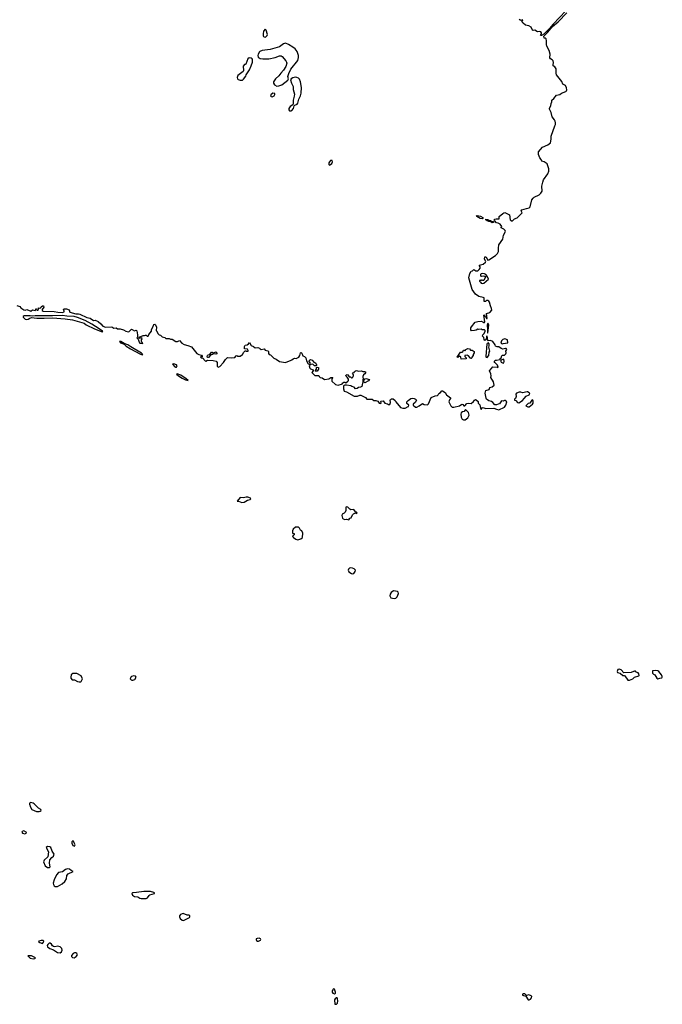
# Model space of a CAD drawing. Extents: x 2029826 to 2248070, y 228728 to 402406.
# Tile 322 of 368: x 2210763 to 2222367, y 254004 to 271790. Entities that reach past the tile are written whole.
import ezdxf

# ---------------------------------------------------------------- set-up
doc = ezdxf.new("R2010")
doc.units = 0

msp = doc.modelspace()

# ---------------------------------------------------------------- linework, layer by layer
at = {"layer": '0CON10XD'}
for points in [[(2217640, 264785), (2217682, 264772), (2217725, 264773), (2217775, 264800), (2217785, 264800), (2217790, 264825), (2217756, 264856), (2217754, 264885), (2217775, 264913), (2217825, 264950), (2217865, 264952), (2217885, 264947), (2217910, 264935), (2217930, 264915), (2217906, 264874), (2217870, 264845), (2217870, 264825), (2217913, 264793), (2217935, 264792), (2217976, 264814), (2218035, 264858), (2218068, 264838), (2218125, 264832), (2218145, 264852), (2218196, 264964), (2218265, 264994), (2218309, 265001), (2218322, 265015), (2218330, 265040), (2218362, 265058), (2218385, 265084), (2218395, 265084), (2218444, 265054), (2218471, 265015), (2218545, 264960), (2218542, 264945), (2218523, 264925), (2218512, 264885), (2218548, 264815), (2218575, 264788), (2218605, 264789), (2218707, 264813), (2218747, 264843), (2218765, 264837), (2218785, 264816), (2218802, 264818), (2218835, 264860), (2218875, 264864), (2218915, 264856), (2218960, 264895), (2218975, 264920), (2218992, 264928), (2219005, 264926), (2219040, 264895), (2219043, 264863), (2219070, 264835), (2219082, 264775), (2219095, 264750), (2219115, 264780), (2219135, 264782), (2219176, 264766), (2219325, 264772), (2219375, 264752), (2219415, 264744), (2219515, 264792), (2219544, 264825), (2219560, 264885), (2219532, 264912), (2219515, 264912), (2219495, 264902), (2219465, 264908), (2219425, 264850), (2219405, 264848), (2219375, 264832), (2219345, 264832), (2219307, 264877), (2219285, 264891), (2219235, 264903), (2219194, 264935), (2219184, 264955), (2219167, 265045), (2219180, 265090), (2219239, 265111), (2219254, 265146), (2219295, 265160), (2219332, 265188), (2219321, 265251), (2219268, 265325), (2219277, 265355), (2219273, 265393), (2219248, 265445), (2219305, 265522), (2219385, 265511), (2219395, 265508), (2219406, 265515), (2219391, 265551), (2219340, 265595), (2219333, 265617), (2219355, 265640), (2219375, 265638), (2219438, 265652), (2219442, 265668), (2219462, 265688), (2219462, 265705), (2219475, 265728), (2219515, 265732), (2219543, 265755), (2219549, 265775), (2219540, 265805), (2219557, 265835), (2219550, 265850), (2219535, 265853), (2219485, 265840), (2219459, 265849), (2219415, 265882), (2219385, 265878), (2219352, 265892), (2219350, 265915), (2219309, 265979), (2219265, 265997), (2219225, 265992), (2219218, 265998), (2219205, 266080), (2219195, 266070), (2219184, 266015), (2219165, 265998), (2219153, 266013), (2219145, 266052), (2219120, 266075), (2219124, 266096), (2219145, 266113), (2219171, 266155), (2219171, 266175), (2219158, 266188), (2219115, 266189), (2219095, 266197), (2219053, 266193), (2219035, 266200), (2219005, 266182), (2218975, 266176), (2218922, 266172), (2218909, 266185), (2218910, 266225), (2218919, 266245), (2218990, 266325), (2219035, 266340), (2219095, 266347), (2219128, 266335), (2219145, 266320), (2219155, 266320), (2219162, 266335), (2219157, 266377), (2219145, 266450), (2219155, 266458), (2219163, 266433), (2219189, 266409), (2219195, 266390), (2219205, 266390), (2219192, 266485), (2219255, 266500), (2219287, 266545), (2219284, 266574), (2219262, 266622), (2219245, 266688), (2219235, 266707), (2219215, 266719), (2219194, 266716), (2219175, 266702), (2219152, 266702), (2219148, 266765), (2219130, 266775), (2219052, 266792), (2218995, 266830), (2218933, 266915), (2218876, 267125), (2218891, 267205), (2218915, 267250), (2218940, 267255), (2218965, 267278), (2219002, 267255), (2219036, 267255), (2219062, 267275), (2219078, 267302), (2219076, 267326), (2219062, 267358), (2219135, 267377), (2219172, 267408), (2219178, 267425), (2219158, 267465), (2219164, 267505), (2219175, 267506), (2219185, 267498), (2219215, 267449), (2219235, 267450), (2219355, 267532), (2219392, 267565), (2219411, 267605), (2219409, 267665), (2219418, 267722), (2219485, 267824), (2219501, 267899), (2219536, 267965), (2219532, 267982), (2219505, 268008), (2219460, 268030), (2219458, 268035), (2219470, 268055), (2219437, 268097), (2219404, 268114), (2219372, 268122), (2219334, 268164), (2219330, 268175), (2219340, 268185), (2219365, 268193), (2219420, 268195), (2219422, 268235), (2219485, 268290), (2219505, 268303), (2219525, 268307), (2219610, 268265), (2219618, 268178), (2219635, 268160), (2219655, 268152), (2219699, 268191), (2219745, 268211), (2219835, 268302), (2219818, 268335), (2219830, 268355), (2219915, 268378), (2219965, 268392), (2219982, 268408), (2220011, 268535), (2220032, 268568), (2220055, 268586), (2220141, 268625), (2220172, 268658), (2220196, 268695), (2220189, 268785), (2220208, 268855), (2220224, 268895), (2220297, 269005), (2220316, 269055), (2220317, 269095), (2220286, 269185), (2220235, 269223), (2220191, 269235), (2220177, 269265), (2220154, 269294), (2220132, 269355), (2220133, 269405), (2220204, 269485), (2220302, 269528), (2220345, 269565), (2220359, 269635), (2220362, 269685), (2220424, 269875), (2220436, 269895), (2220438, 269925), (2220433, 269955), (2220421, 269981), (2220380, 270035), (2220361, 270111), (2220328, 270175), (2220331, 270195), (2220356, 270235), (2220361, 270275), (2220374, 270305), (2220371, 270325), (2220375, 270336), (2220411, 270369), (2220455, 270430), (2220515, 270437), (2220546, 270464), (2220627, 270493), (2220639, 270505), (2220641, 270525), (2220637, 270557), (2220619, 270599), (2220573, 270623), (2220554, 270675), (2220455, 270795), (2220448, 270825), (2220452, 270905), (2220425, 270941), (2220398, 270958), (2220394, 270975), (2220404, 271015), (2220396, 271045), (2220378, 271065), (2220346, 271085), (2220335, 271102), (2220341, 271165), (2220325, 271235), (2220283, 271315), (2220276, 271345), (2220276, 271406), (2220267, 271445), (2220255, 271457), (2220232, 271455), (2220230, 271495), (2220295, 271559), (2220361, 271635), (2220382, 271668), (2220485, 271754), (2220645, 271915)], [(2220625, 271951), (2220395, 271710), (2220330, 271630), (2220230, 271530), (2220187, 271503), (2220170, 271505), (2220188, 271535), (2220188, 271555), (2220174, 271574), (2220155, 271580), (2220115, 271571), (2220065, 271600), (2220033, 271593), (2220022, 271602), (2219997, 271657), (2219957, 271677), (2219895, 271694), (2219854, 271725), (2219836, 271745), (2219833, 271757), (2219847, 271775), (2219845, 271788), (2219815, 271777), (2219784, 271795)], [(2215195, 271477), (2215205, 271482), (2215230, 271505), (2215237, 271525), (2215215, 271600), (2215195, 271618), (2215168, 271585), (2215157, 271533), (2215157, 271497), (2215164, 271484), (2215175, 271478), (2215195, 271477)], [(2215405, 270590), (2215445, 270593), (2215495, 270612), (2215608, 270695), (2215618, 270725), (2215606, 270765), (2215621, 270819), (2215662, 270895), (2215787, 271053), (2215800, 271110), (2215800, 271145), (2215775, 271216), (2215735, 271264), (2215695, 271296), (2215615, 271344), (2215565, 271364), (2215525, 271354), (2215452, 271298), (2215285, 271249), (2215144, 271236), (2215102, 271218), (2215092, 271208), (2215068, 271165), (2215063, 271145), (2215072, 271115), (2215105, 271091), (2215155, 271082), (2215263, 271083), (2215375, 271106), (2215455, 271138), (2215485, 271139), (2215505, 271127), (2215566, 271046), (2215582, 271025), (2215586, 271005), (2215567, 270943), (2215525, 270877), (2215478, 270825), (2215442, 270775), (2215383, 270725), (2215347, 270665), (2215344, 270644), (2215362, 270612), (2215405, 270590)], [(2214747, 270697), (2214785, 270700), (2214807, 270715), (2214845, 270768), (2214854, 270796), (2214910, 270885), (2214943, 270955), (2214966, 271024), (2214968, 271065), (2214963, 271083), (2214945, 271098), (2214905, 271102), (2214884, 271086), (2214845, 270990), (2214835, 270980), (2214825, 270980), (2214798, 270952), (2214803, 270875), (2214796, 270854), (2214705, 270780), (2214693, 270745), (2214695, 270720), (2214708, 270708), (2214747, 270697)], [(2215665, 270143), (2215675, 270148), (2215705, 270188), (2215718, 270232), (2215733, 270247), (2215775, 270262), (2215788, 270282), (2215802, 270355), (2215836, 270415), (2215847, 270463), (2215849, 270565), (2215836, 270665), (2215816, 270715), (2215795, 270736), (2215765, 270748), (2215735, 270750), (2215695, 270740), (2215666, 270724), (2215652, 270705), (2215674, 270645), (2215704, 270585), (2215702, 270532), (2215724, 270444), (2215721, 270409), (2215699, 270335), (2215702, 270265), (2215697, 270253), (2215645, 270220), (2215624, 270186), (2215624, 270165), (2215637, 270147), (2215665, 270143)], [(2215325, 270398), (2215335, 270402), (2215358, 270415), (2215368, 270438), (2215368, 270458), (2215335, 270462), (2215300, 270435), (2215298, 270422), (2215290, 270415), (2215302, 270402), (2215325, 270398)], [(2216355, 269162), (2216399, 269195), (2216413, 269225), (2216405, 269248), (2216375, 269246), (2216355, 269222), (2216347, 269205), (2216347, 269177), (2216355, 269162)], [(2219115, 268194), (2219075, 268202), (2219018, 268235), (2219010, 268245), (2219025, 268251), (2219085, 268242), (2219126, 268215), (2219129, 268201), (2219115, 268194)], [(2219295, 268122), (2219270, 268140), (2219235, 268143), (2219205, 268154), (2219180, 268175), (2219180, 268185), (2219215, 268182), (2219235, 268169), (2219264, 268164), (2219281, 268151), (2219314, 268144), (2219323, 268135), (2219315, 268124), (2219295, 268122)], [(2219115, 267023), (2219145, 267033), (2219226, 267105), (2219206, 267155), (2219183, 267185), (2219155, 267200), (2219115, 267208), (2219095, 267198), (2219086, 267185), (2219083, 267173), (2219090, 267160), (2219105, 267156), (2219135, 267162), (2219159, 267159), (2219172, 267152), (2219173, 267145), (2219142, 267078), (2219125, 267078), (2219114, 267086), (2219104, 267086), (2219095, 267078), (2219085, 267078), (2219075, 267087), (2219065, 267080), (2219068, 267065), (2219082, 267052), (2219095, 267030), (2219115, 267023)], [(2210710, 266625), (2210765, 266610), (2210786, 266586), (2210835, 266550), (2210864, 266546), (2210895, 266553), (2210965, 266524), (2210995, 266547), (2211040, 266535), (2211050, 266545), (2211052, 266565), (2211065, 266570), (2211072, 266542), (2211085, 266542), (2211102, 266558), (2211102, 266588), (2211125, 266580), (2211145, 266590), (2211152, 266605), (2211175, 266620), (2211195, 266620), (2211200, 266595), (2211169, 266555), (2211171, 266535), (2211185, 266526), (2211385, 266522), (2211450, 266505), (2211535, 266503), (2211566, 266515), (2211567, 266527), (2211553, 266555), (2211563, 266565), (2211608, 266568), (2211655, 266552), (2211668, 266505), (2211775, 266478), (2211825, 266478), (2211851, 266470), (2211975, 266410), (2212035, 266396), (2212095, 266359), (2212125, 266360), (2212178, 266338), (2212228, 266298), (2212266, 266255), (2212315, 266234), (2212425, 266240), (2212465, 266221), (2212505, 266222), (2212530, 266205), (2212575, 266203), (2212635, 266187), (2212682, 266162), (2212725, 266152), (2212742, 266158), (2212781, 266199), (2212796, 266196), (2212835, 266170), (2212865, 266180), (2212877, 266167), (2212892, 266095), (2212890, 266055), (2212880, 266045), (2212902, 266022), (2212918, 265968), (2212935, 265949), (2212985, 265940), (2212988, 265945), (2212972, 265952), (2212961, 265985), (2212960, 266005), (2212972, 266025), (2212970, 266045), (2212923, 266033), (2212918, 266038), (2212920, 266055), (2212990, 266085), (2213015, 266083), (2213035, 266092), (2213045, 266092), (2213065, 266072), (2213082, 266075), (2213092, 266085), (2213094, 266106), (2213144, 266165), (2213144, 266195), (2213169, 266235), (2213184, 266285), (2213205, 266292), (2213217, 266277), (2213232, 266235), (2213230, 266175), (2213240, 266165), (2213240, 266155), (2213263, 266113), (2213280, 266095), (2213305, 266090), (2213333, 266063), (2213385, 266050), (2213403, 266033), (2213465, 266030), (2213485, 266020), (2213515, 266020), (2213585, 265980), (2213612, 265978), (2213647, 265997), (2213690, 265945), (2213735, 265922), (2213800, 265905), (2213865, 265878), (2213961, 265761), (2213995, 265742), (2214048, 265728), (2214060, 265715), (2214058, 265702), (2214045, 265710), (2214030, 265695), (2214045, 265680), (2214065, 265680), (2214115, 265628), (2214126, 265624), (2214155, 265638), (2214255, 265636), (2214313, 265623), (2214329, 265599), (2214331, 265531), (2214345, 265512), (2214375, 265528), (2214444, 265596), (2214482, 265655), (2214513, 265687), (2214595, 265682), (2214645, 265690), (2214675, 265720), (2214685, 265722), (2214705, 265712), (2214745, 265712), (2214786, 265744), (2214810, 265785), (2214832, 265808), (2214845, 265810), (2214855, 265800), (2214888, 265802), (2214890, 265815), (2214875, 265838), (2214822, 265842), (2214820, 265885), (2214835, 265910), (2214872, 265918), (2214897, 265933), (2214915, 265960), (2214943, 265903), (2214985, 265888), (2215013, 265863), (2215065, 265870), (2215095, 265858), (2215104, 265844), (2215124, 265834), (2215175, 265842), (2215195, 265822), (2215245, 265810), (2215258, 265795), (2215253, 265763), (2215270, 265745), (2215290, 265735), (2215350, 265675), (2215397, 265657), (2215455, 265618), (2215565, 265598), (2215665, 265642), (2215677, 265643), (2215700, 265665), (2215725, 265678), (2215755, 265668), (2215804, 265696), (2215824, 265725), (2215835, 265770), (2215845, 265778), (2215855, 265768), (2215876, 265716), (2215908, 265705), (2215932, 265685), (2215941, 265625), (2215975, 265573), (2215995, 265568), (2216008, 265572), (2216012, 265585), (2215988, 265615), (2215995, 265640), (2216015, 265652), (2216045, 265640), (2216072, 265602), (2216095, 265598), (2216108, 265585), (2216120, 265555), (2216120, 265545), (2216112, 265538), (2216085, 265538), (2216065, 265562), (2216045, 265568), (2216002, 265558), (2215992, 265535), (2216002, 265495), (2216014, 265484), (2216060, 265465), (2216060, 265445), (2216040, 265415), (2216095, 265360), (2216165, 265360), (2216170, 265345), (2216190, 265325), (2216225, 265323), (2216265, 265293), (2216345, 265301), (2216380, 265325), (2216415, 265328), (2216420, 265325), (2216397, 265303), (2216402, 265262), (2216465, 265203), (2216515, 265187), (2216590, 265215), (2216592, 265228), (2216605, 265230), (2216618, 265242), (2216632, 265242), (2216655, 265230), (2216689, 265261), (2216698, 265275), (2216698, 265295), (2216678, 265335), (2216652, 265355), (2216652, 265365), (2216664, 265376), (2216675, 265380), (2216690, 265375), (2216715, 265340), (2216735, 265340), (2216752, 265322), (2216765, 265320), (2216778, 265332), (2216782, 265348), (2216790, 265355), (2216788, 265378), (2216770, 265395), (2216792, 265418), (2216805, 265420), (2216810, 265435), (2216825, 265450), (2216845, 265452), (2216865, 265450), (2216875, 265440), (2216935, 265448), (2216958, 265438), (2216996, 265436), (2217012, 265425), (2216996, 265394), (2216973, 265377), (2216960, 265345), (2216960, 265325), (2216968, 265318), (2216970, 265305), (2216960, 265295), (2216960, 265235), (2216953, 265227), (2216940, 265165), (2216915, 265150), (2216883, 265147), (2216855, 265130), (2216825, 265122), (2216805, 265152), (2216762, 265162), (2216745, 265177), (2216665, 265190), (2216633, 265187), (2216612, 265175), (2216608, 265155), (2216609, 265125), (2216625, 265082), (2216665, 265070), (2216805, 264992), (2216865, 264991), (2216905, 265010), (2216925, 265010), (2217006, 264966), (2217030, 264935), (2217125, 264938), (2217155, 264913), (2217195, 264910), (2217228, 264898), (2217252, 264865), (2217275, 264858), (2217290, 264865), (2217287, 264895), (2217291, 264899), (2217324, 264904), (2217355, 264863), (2217405, 264854), (2217425, 264840), (2217445, 264838), (2217461, 264875), (2217454, 264915), (2217458, 264932), (2217475, 264944), (2217505, 264941), (2217545, 264912), (2217556, 264886), (2217640, 264785)], [(2212255, 266152), (2212262, 266155), (2212256, 266165), (2212201, 266205), (2212065, 266291), (2211945, 266359), (2211805, 266413), (2211745, 266429), (2211612, 266432), (2211535, 266447), (2211355, 266440), (2211045, 266442), (2210995, 266434), (2210955, 266439), (2210845, 266438), (2210825, 266429), (2210826, 266415), (2210865, 266382), (2210885, 266374), (2210915, 266378), (2210949, 266401), (2210975, 266410), (2211075, 266399), (2211205, 266401), (2211355, 266402), (2211585, 266388), (2211717, 266367), (2211925, 266306), (2211965, 266280), (2212115, 266205), (2212255, 266152)], [(2219215, 266130), (2219232, 266275), (2219225, 266302), (2219215, 266309), (2219206, 266275), (2219213, 266195), (2219210, 266135), (2219215, 266130)], [(2212975, 265736), (2212985, 265740), (2212965, 265768), (2212770, 265880), (2212718, 265918), (2212650, 265940), (2212590, 265975), (2212563, 265977), (2212584, 265955), (2212649, 265929), (2212686, 265895), (2212765, 265845), (2212935, 265753), (2212975, 265736)], [(2219195, 265680), (2219187, 265705), (2219202, 265935), (2219215, 265960), (2219232, 265935), (2219233, 265897), (2219226, 265875), (2219246, 265805), (2219237, 265785), (2219230, 265725), (2219195, 265680)], [(2219475, 265938), (2219495, 265944), (2219578, 265952), (2219570, 266005), (2219525, 266027), (2219488, 266015), (2219463, 265987), (2219450, 265945), (2219475, 265938)], [(2214175, 265688), (2214155, 265690), (2214150, 265715), (2214154, 265726), (2214165, 265737), (2214198, 265742), (2214225, 265782), (2214237, 265787), (2214255, 265770), (2214265, 265770), (2214305, 265789), (2214323, 265775), (2214322, 265755), (2214305, 265746), (2214265, 265752), (2214245, 265742), (2214212, 265738), (2214175, 265688)], [(2218735, 265660), (2218728, 265695), (2218705, 265710), (2218692, 265708), (2218675, 265690), (2218662, 265692), (2218720, 265785), (2218755, 265782), (2218768, 265792), (2218775, 265820), (2218795, 265820), (2218805, 265810), (2218820, 265835), (2218855, 265850), (2218885, 265847), (2218905, 265822), (2218915, 265818), (2218935, 265820), (2218970, 265795), (2218970, 265775), (2218950, 265745), (2218950, 265725), (2218930, 265695), (2218928, 265682), (2218917, 265673), (2218905, 265670), (2218900, 265685), (2218869, 265719), (2218845, 265732), (2218800, 265725), (2218800, 265705), (2218828, 265685), (2218825, 265662), (2218735, 265660)], [(2213595, 265514), (2213606, 265535), (2213597, 265555), (2213545, 265572), (2213525, 265570), (2213522, 265565), (2213565, 265521), (2213575, 265515), (2213595, 265514)], [(2219495, 265588), (2219505, 265592), (2219513, 265615), (2219505, 265658), (2219452, 265638), (2219450, 265615), (2219460, 265605), (2219495, 265588)], [(2213805, 265272), (2213772, 265305), (2213675, 265368), (2213605, 265391), (2213597, 265385), (2213630, 265355), (2213700, 265315), (2213760, 265285), (2213805, 265272)], [(2216135, 265440), (2216105, 265440), (2216100, 265445), (2216122, 265478), (2216123, 265507), (2216135, 265512), (2216160, 265505), (2216160, 265475), (2216135, 265440)], [(2216995, 265232), (2216980, 265245), (2216980, 265265), (2216992, 265298), (2217015, 265308), (2217078, 265288), (2217060, 265265), (2216995, 265232)], [(2219775, 264872), (2219845, 264909), (2219870, 264950), (2219908, 264992), (2219965, 265014), (2219972, 265035), (2219965, 265051), (2219935, 265069), (2219925, 265069), (2219845, 265047), (2219815, 265060), (2219785, 265060), (2219735, 265043), (2219720, 265025), (2219726, 264984), (2219715, 264950), (2219700, 264935), (2219700, 264915), (2219725, 264910), (2219755, 264878), (2219775, 264872)], [(2219965, 264794), (2220025, 264844), (2220035, 264863), (2220038, 264905), (2220025, 264926), (2220008, 264915), (2219976, 264864), (2219943, 264857), (2219904, 264816), (2219938, 264795), (2219965, 264794)], [(2218775, 264563), (2218805, 264564), (2218855, 264600), (2218879, 264645), (2218867, 264695), (2218815, 264748), (2218788, 264715), (2218756, 264704), (2218735, 264688), (2218729, 264665), (2218735, 264610), (2218753, 264575), (2218775, 264563)], [(2214775, 263069), (2214815, 263074), (2214875, 263111), (2214927, 263125), (2214936, 263135), (2214932, 263145), (2214885, 263166), (2214855, 263168), (2214805, 263154), (2214745, 263158), (2214690, 263095), (2214715, 263092), (2214775, 263069)], [(2216705, 262758), (2216725, 262787), (2216747, 262793), (2216772, 262845), (2216792, 262865), (2216825, 262880), (2216845, 262872), (2216858, 262885), (2216847, 262897), (2216825, 262900), (2216795, 262941), (2216745, 262936), (2216726, 262946), (2216690, 262985), (2216665, 262992), (2216654, 262985), (2216654, 262925), (2216643, 262895), (2216625, 262877), (2216584, 262856), (2216578, 262835), (2216593, 262785), (2216602, 262775), (2216634, 262764), (2216665, 262769), (2216705, 262758)], [(2215785, 262394), (2215842, 262415), (2215872, 262435), (2215876, 262515), (2215857, 262557), (2215835, 262570), (2215818, 262605), (2215795, 262622), (2215765, 262626), (2215745, 262623), (2215700, 262585), (2215690, 262555), (2215690, 262515), (2215718, 262508), (2215720, 262485), (2215700, 262475), (2215692, 262455), (2215708, 262435), (2215748, 262405), (2215785, 262394)], [(2216775, 261780), (2216795, 261784), (2216821, 261825), (2216824, 261845), (2216817, 261857), (2216805, 261871), (2216775, 261884), (2216735, 261888), (2216720, 261880), (2216703, 261865), (2216697, 261845), (2216704, 261815), (2216752, 261785), (2216775, 261780)], [(2217525, 261334), (2217555, 261341), (2217582, 261365), (2217606, 261425), (2217598, 261448), (2217583, 261463), (2217515, 261476), (2217470, 261445), (2217450, 261415), (2217447, 261385), (2217465, 261347), (2217525, 261334)], [(2221745, 259858), (2221775, 259862), (2221836, 259884), (2221865, 259911), (2221942, 259935), (2221952, 259945), (2221942, 259975), (2221929, 259989), (2221885, 260012), (2221878, 260028), (2221805, 260000), (2221675, 259991), (2221625, 260046), (2221585, 260060), (2221565, 260052), (2221551, 260015), (2221558, 259998), (2221606, 259986), (2221654, 259944), (2221676, 259946), (2221689, 259939), (2221745, 259858)], [(2211835, 259829), (2211865, 259831), (2211874, 259836), (2211898, 259885), (2211876, 259936), (2211795, 259979), (2211725, 259979), (2211695, 259957), (2211684, 259915), (2211687, 259895), (2211713, 259865), (2211755, 259868), (2211805, 259834), (2211835, 259829)], [(2212791, 259861), (2212805, 259862), (2212845, 259872), (2212864, 259915), (2212854, 259934), (2212825, 259936), (2212780, 259925), (2212768, 259915), (2212760, 259885), (2212775, 259868), (2212791, 259861)], [(2222286, 259886), (2222325, 259894), (2222359, 259901), (2222367, 259913), (2222366, 259925), (2222355, 259953), (2222305, 260018), (2222285, 260029), (2222247, 260033), (2222192, 260025), (2222187, 260013), (2222190, 259985), (2222205, 259966), (2222230, 259955), (2222266, 259896), (2222286, 259886)], [(2211065, 257486), (2211115, 257487), (2211135, 257492), (2211148, 257505), (2211146, 257526), (2211105, 257547), (2211025, 257626), (2211005, 257640), (2210965, 257650), (2210940, 257635), (2210940, 257615), (2210947, 257607), (2210953, 257575), (2210982, 257525), (2211065, 257486)], [(2210855, 257084), (2210882, 257095), (2210888, 257105), (2210878, 257115), (2210835, 257136), (2210805, 257128), (2210803, 257115), (2210812, 257095), (2210855, 257084)], [(2211295, 256473), (2211313, 256487), (2211304, 256556), (2211306, 256615), (2211342, 256658), (2211375, 256682), (2211387, 256715), (2211350, 256770), (2211328, 256835), (2211305, 256848), (2211265, 256853), (2211243, 256835), (2211286, 256756), (2211274, 256666), (2211206, 256605), (2211196, 256575), (2211224, 256505), (2211265, 256478), (2211295, 256473)], [(2211755, 256860), (2211763, 256885), (2211755, 256910), (2211745, 256920), (2211735, 256950), (2211720, 256955), (2211704, 256936), (2211704, 256914), (2211722, 256875), (2211755, 256860)], [(2211405, 256134), (2211445, 256134), (2211530, 256180), (2211576, 256225), (2211607, 256273), (2211617, 256333), (2211640, 256360), (2211730, 256405), (2211695, 256420), (2211665, 256446), (2211625, 256454), (2211589, 256441), (2211535, 256396), (2211464, 256386), (2211430, 256340), (2211384, 256255), (2211368, 256195), (2211371, 256171), (2211387, 256145), (2211405, 256134)], [(2213045, 255914), (2213069, 255925), (2213100, 255970), (2213115, 255980), (2213198, 256005), (2213197, 256015), (2213185, 256021), (2213125, 256039), (2213005, 256044), (2212875, 256022), (2212815, 256020), (2212798, 256015), (2212791, 256005), (2212799, 255975), (2212835, 255949), (2212895, 255946), (2212932, 255922), (2212955, 255916), (2213045, 255914)], [(2213715, 255519), (2213735, 255522), (2213828, 255575), (2213838, 255585), (2213835, 255600), (2213815, 255612), (2213785, 255613), (2213715, 255642), (2213695, 255640), (2213664, 255625), (2213650, 255605), (2213648, 255585), (2213660, 255555), (2213695, 255523), (2213715, 255519)], [(2211175, 255104), (2211196, 255125), (2211197, 255145), (2211186, 255156), (2211150, 255155), (2211110, 255145), (2211103, 255137), (2211125, 255120), (2211175, 255104)], [(2211495, 254934), (2211518, 254952), (2211528, 254985), (2211522, 255015), (2211495, 255040), (2211452, 255052), (2211395, 255043), (2211376, 255046), (2211355, 255061), (2211335, 255093), (2211316, 255106), (2211295, 255106), (2211269, 255085), (2211261, 255065), (2211264, 255045), (2211305, 255010), (2211375, 254986), (2211445, 254937), (2211495, 254934)], [(2215075, 255142), (2215113, 255165), (2215120, 255175), (2215112, 255185), (2215085, 255200), (2215050, 255195), (2215035, 255186), (2215031, 255175), (2215038, 255155), (2215055, 255142), (2215075, 255142)], [(2211745, 254844), (2211784, 254866), (2211806, 254895), (2211795, 254923), (2211775, 254934), (2211755, 254934), (2211730, 254920), (2211699, 254885), (2211700, 254870), (2211715, 254850), (2211745, 254844)], [(2211005, 254824), (2211037, 254833), (2211050, 254845), (2210975, 254879), (2210912, 254878), (2210952, 254835), (2211005, 254824)], [(2216445, 254194), (2216468, 254205), (2216468, 254225), (2216445, 254280), (2216435, 254282), (2216425, 254280), (2216415, 254268), (2216406, 254245), (2216406, 254226), (2216416, 254206), (2216445, 254194)], [(2219943, 254083), (2219965, 254083), (2219985, 254097), (2220005, 254122), (2220008, 254145), (2219999, 254155), (2219955, 254173), (2219912, 254162), (2219885, 254192), (2219855, 254192), (2219844, 254185), (2219845, 254172), (2219903, 254153), (2219943, 254083)], [(2216485, 254004), (2216504, 254025), (2216509, 254065), (2216503, 254105), (2216495, 254118), (2216485, 254120), (2216458, 254102), (2216447, 254085), (2216453, 254005), (2216485, 254004)]]:
    msp.add_lwpolyline(points, dxfattribs=at)

doc.saveas('drawing.dxf')
